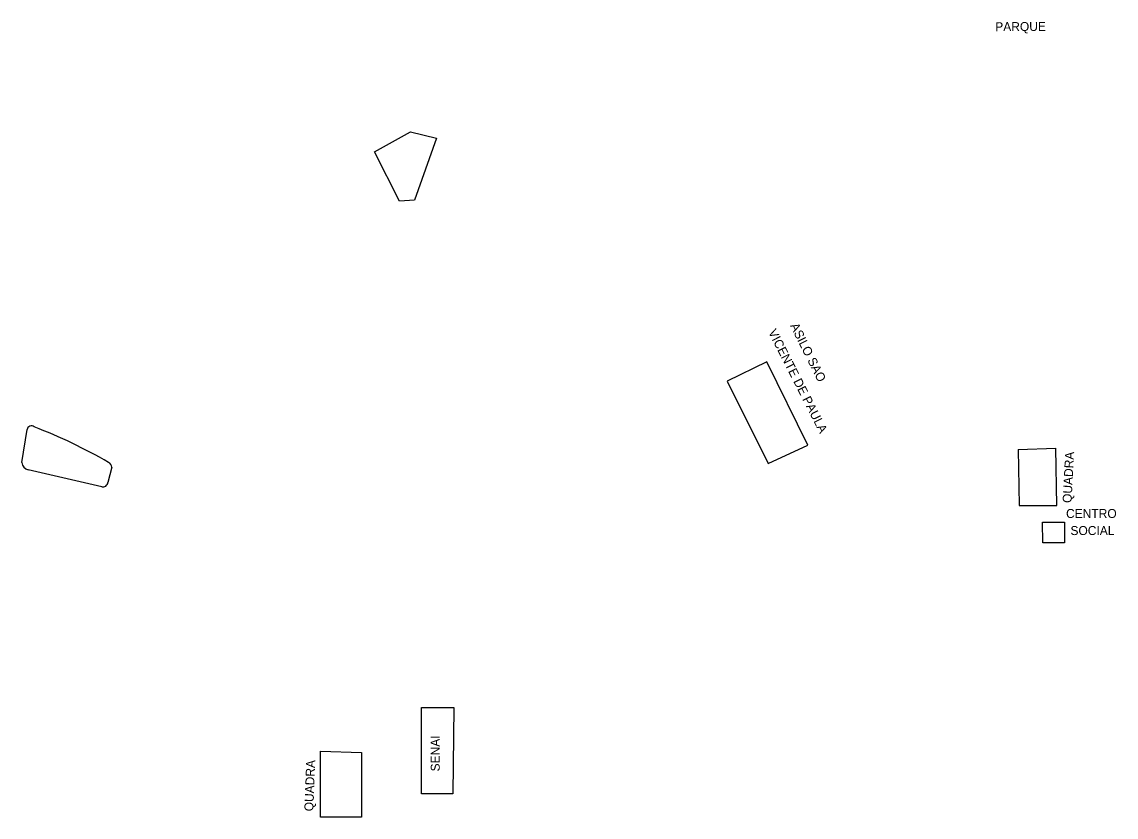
# Model space of a CAD drawing. Extents: x 325899 to 363134, y 7578590 to 7592502.
# Drawn here: x 340904.5 to 341392.5, y 7589050.3 to 7589404.8 of the extents above; entities that cross this region are included whole.
import ezdxf

# ---------------------------------------------------------------- set-up
doc = ezdxf.new("R2010")
doc.units = 0
for name, color, linetype in [('EDIFEXISTENT', 7, 'Continuous'), ('EDIFIDENTIF', 7, 'Continuous'), ('EDIFOBRAEXIS', 7, 'Continuous'), ('EDIFOBRAPROJ', 7, 'Continuous')]:
    doc.layers.add(name, color=color, linetype=linetype)

msp = doc.modelspace()

# ---------------------------------------------------------------- linework, layer by layer
at = {"layer": 'EDIFEXISTENT'}
for p, q in [((341236.68, 7589253.32), (341218.99, 7589244.68)), ((341254.97, 7589216.16), (341236.68, 7589253.32)), ((341218.99, 7589244.68), (341237.32, 7589207.91)), ((341237.32, 7589207.91), (341254.97, 7589216.16)), ((341348.91, 7589214.16), (341365.71, 7589214.72)), ((341348.91, 7589214.16), (341349.21, 7589189.21)), ((341366.11, 7589189.22), (341365.71, 7589214.72)), ((341349.21, 7589189.21), (341366.11, 7589189.22)), ((341359.75, 7589181.77), (341369.54, 7589181.77)), ((341359.79, 7589172.58), (341359.75, 7589181.77)), ((341369.54, 7589181.77), (341369.54, 7589172.58)), ((341369.54, 7589172.58), (341359.79, 7589172.58)), ((341082.71, 7589099.14), (341097.21, 7589099.19)), ((341082.71, 7589081.86), (341082.71, 7589099.14)), ((341097.21, 7589099.19), (341096.65, 7589060.63)), ((341082.71, 7589060.63), (341082.71, 7589081.86)), ((341037.67, 7589050.29), (341037.67, 7589079.63)), ((341037.67, 7589079.63), (341055.98, 7589079.15)), ((341055.98, 7589079.15), (341055.98, 7589050.29)), ((341096.65, 7589060.63), (341082.71, 7589060.63)), ((341055.98, 7589050.29), (341037.67, 7589050.29))]:
    msp.add_line(p, q, dxfattribs=at)
at = {"layer": 'EDIFOBRAEXIS'}
for points in [[(340904.5, 7589208.4), (340906.81, 7589223.07)], [(340940.12, 7589197.6), (340907.35, 7589205.09)], [(340944.6, 7589206.26), (340942.87, 7589199.49)]]:
    msp.add_lwpolyline(points, dxfattribs=at)
for centre, radius, start, end in [((340908.75, 7589222.75), 1.97, 50.1303, 170.6154), ((340827.59, 7589008.94), 230.56, 59.9227, 69.0539), ((340908.02, 7589208.54), 3.51, 182.1815, 259.0744), ((340942.11, 7589206.18), 2.49, 1.7977, 65.6322), ((340940.69, 7589199.71), 2.19, 254.8284, 354.3058)]:
    msp.add_arc(centre, radius, start, end, dxfattribs=at)
at = {"layer": 'EDIFOBRAPROJ'}
msp.add_lwpolyline([(341089.43, 7589353.07), (341079.63, 7589325.36), (341072.92, 7589324.87), (341061.82, 7589346.9), (341077.82, 7589355.82), (341089.43, 7589353.07)], dxfattribs=at)

# ---------------------------------------------------------------- texts
at = {"layer": 'EDIFIDENTIF'}
for s, rotation, p in [('PARQUE', 0.3755, (341338.63, 7589400.7)), ('VICENTE DE PAULA', 296.9588, (341237.25, 7589266.6)), ('ASILO SAO', 296.4634, (341247.03, 7589269.41)), ('QUADRA', 86.9939, (341372.62, 7589190.27)), ('SENAI', 90, (341090.86, 7589070.66)), ('QUADRA', 87.7936, (341034.45, 7589052.81))]:
    msp.add_text(s, height=4, rotation=rotation, dxfattribs=at).set_placement(p)
for s, p in [('CENTRO ', (341370.19, 7589183.66)), ('SOCIAL', (341372.16, 7589176.05))]:
    msp.add_text(s, height=4, dxfattribs=at).set_placement(p)

doc.saveas('drawing.dxf')
